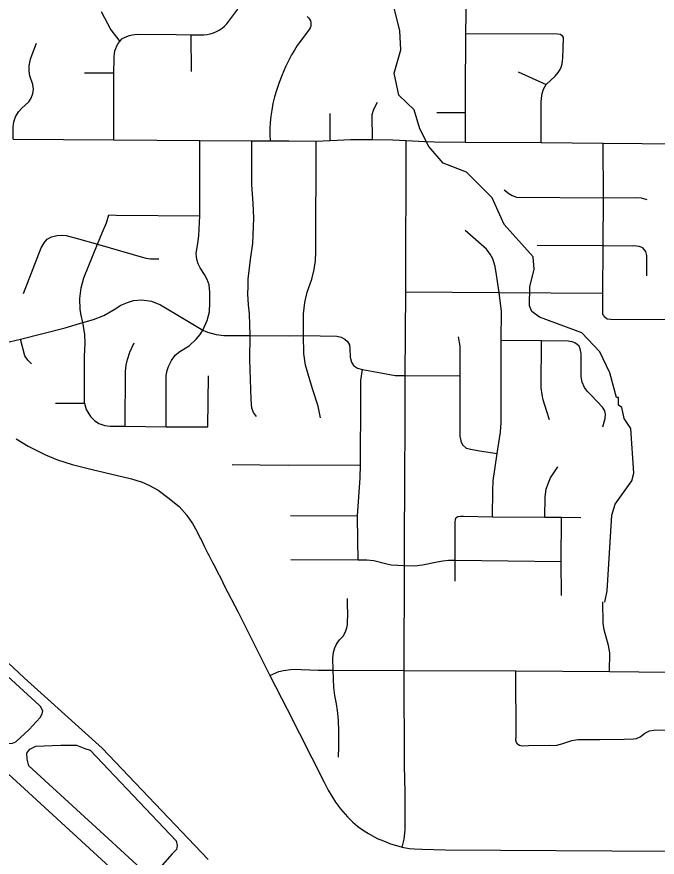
# Model space of a CAD drawing. Extents: x -1403959 to 81668, y -1400582 to 11018.
# Drawn here: x 6938.1 to 7026, y 7932.4 to 8047.7 of the extents above; entities that cross this region are included whole.
import ezdxf

# ---------------------------------------------------------------- set-up
doc = ezdxf.new("R2010")
doc.units = 0
for name, color, linetype in [('tdCiSectNmbr', 7, 'Continuous'), ('tdCiSectTwpRng', 7, 'Continuous'), ('tdCoCoBndry', 7, 'Continuous'), ('tdCoSurfBitum', 7, 'Continuous')]:
    doc.layers.add(name, color=color, linetype=linetype)

msp = doc.modelspace()

# ---------------------------------------------------------------- linework, layer by layer
at = {"layer": 'tdCiSectNmbr'}
for points in [[(6937.63, 8030.89), (6951.44, 8030.84), (6963.24, 8030.72), (6970.36, 8030.68), (6972.89, 8030.68), (6975.45, 8030.67), (6979.17, 8030.66), (6981.12, 8030.72), (6983.92, 8030.86), (6986.9, 8030.87), (6989.69, 8030.83), (6991.55, 8030.74), (6994.08, 8030.6), (6995.41, 8030.53), (6999.68, 8030.48), (7010.03, 8030.46), (7018.57, 8030.36), (7039.94, 8030.18), (7045.95, 8030.18), (7048, 8030.13), (7054.98, 8030.11)], [(6938.02, 7989.79), (6939.69, 7988.77), (6942.04, 7987.58), (6943.71, 7986.92), (6945.73, 7986.27), (6948.46, 7985.58), (6953.66, 7984.37), (6953.84, 7984.31), (6955.18, 7983.9), (6955.23, 7983.88), (6956.32, 7983.4), (6956.34, 7983.39), (6957.51, 7982.73), (6957.69, 7982.63), (6958.83, 7981.74)], [(6958.83, 7981.74), (6960.4, 7980.51), (6961.43, 7979.32), (6961.46, 7979.28), (6962.14, 7978.29), (6962.22, 7978.16), (6962.82, 7977.14), (6962.87, 7977.05), (6963.29, 7976.16), (6963.39, 7975.96), (6963.82, 7975.08), (6963.83, 7975.06), (6964.39, 7973.97), (6964.48, 7973.81), (6965.04, 7972.66), (6965.13, 7972.49), (6965.84, 7971.17), (6965.86, 7971.13), (6966.38, 7970.06), (6966.61, 7969.58), (6968.5, 7966.01), (6968.59, 7965.84), (6971.68, 7959.59), (6972.85, 7957.32), (6975.21, 7952.69), (6980.29, 7942.7), (6980.84, 7941.6), (6981.83, 7939.93), (6982.5, 7939.04), (6983.5, 7937.91), (6984.23, 7937.2), (6984.87, 7936.66), (6985.53, 7936.12), (6986.38, 7935.62), (6987.57, 7934.96), (6988.4, 7934.61), (6989.38, 7934.21), (6990.19, 7933.97), (6990.96, 7933.75), (6991.93, 7933.6), (6992.63, 7933.53), (6993.71, 7933.48), (6996.86, 7933.39), (7027.37, 7933.2)]]:
    msp.add_lwpolyline(points, dxfattribs=at)
at = {"layer": 'tdCiSectTwpRng'}
for points in [[(6999.69, 8037.03), (6999.72, 8045.42), (6999.75, 8048.12), (6999.77, 8077.65)], [(6949.69, 8048.43), (6951.04, 8045.93), (6952.25, 8044.33), (6952.4, 8044.5), (6952.55, 8044.66), (6952.88, 8044.85), (6953.22, 8045.01), (6953.58, 8045.14), (6953.95, 8045.23), (6954.33, 8045.29), (6954.71, 8045.31), (6959.96, 8045.27), (6962.03, 8045.23), (6963.33, 8045.25), (6963.78, 8045.25), (6964.22, 8045.29), (6964.66, 8045.38), (6965.09, 8045.51), (6965.5, 8045.68), (6965.9, 8045.88), (6966.27, 8046.13), (6966.62, 8046.41), (6966.94, 8046.72), (6968.43, 8048.74)], [(6977.97, 8047.75), (6978.15, 8047.58), (6978.29, 8047.38), (6978.4, 8047.15), (6978.46, 8046.91), (6978.47, 8046.67), (6978.44, 8046.42), (6978.36, 8046.19), (6978.24, 8045.97), (6978.08, 8045.78), (6977.04, 8044.37), (6976.6, 8043.76), (6976.2, 8043.14), (6975.82, 8042.5), (6975.46, 8041.85), (6974.97, 8040.82), (6974.52, 8039.76), (6974.11, 8038.7), (6973.73, 8037.61), (6973.48, 8036.71), (6973.26, 8035.8), (6973.09, 8034.89), (6972.96, 8034.05), (6972.88, 8033.21), (6972.85, 8032.37), (6972.85, 8031.52), (6972.89, 8030.68)], [(6962.08, 8040.19), (6962.03, 8045.23)], [(6999.72, 8045.42), (7012.28, 8045.37), (7012.71, 8045.31), (7012.97, 8045.1)], [(7010.03, 8030.46), (7010.03, 8035.94), (7010.09, 8036.53), (7010.18, 8037.17), (7010.37, 8037.78), (7010.75, 8038.41), (7011.98, 8039.57), (7012.38, 8040.05), (7012.65, 8040.47), (7012.78, 8040.77), (7012.94, 8041.24), (7012.99, 8041.64), (7013, 8042.03), (7013.09, 8044.84), (7012.97, 8045.1)], [(6937.63, 8030.89), (6937.61, 8032.55), (6937.73, 8033.29), (6937.92, 8033.98), (6938.35, 8034.66), (6938.79, 8035.15), (6939.75, 8036.03), (6940.09, 8036.54), (6940.34, 8037.17), (6940.4, 8037.78), (6940.32, 8038.4), (6939.9, 8039.58), (6939.81, 8040.23), (6939.81, 8040.97), (6940, 8041.91), (6940.21, 8042.54), (6940.81, 8044.09)], [(6951.44, 8030.84), (6951.44, 8037.84), (6951.44, 8040.01), (6951.47, 8041.89), (6951.46, 8042.27), (6951.5, 8042.64), (6951.57, 8043.01), (6951.69, 8043.36), (6951.84, 8043.71), (6952.03, 8044.03), (6952.25, 8044.33)], [(6947.41, 8040.01), (6951.44, 8040.01)], [(7006.89, 8040.14), (7010.75, 8038.41)], [(6999.68, 8030.48), (6999.68, 8034.56), (6999.69, 8037.03)], [(6986.9, 8030.87), (6986.87, 8034.3), (6987.09, 8035.04), (6987.59, 8036.01)], [(6981.12, 8030.72), (6981.12, 8034.45)], [(6995.73, 8034.56), (6999.68, 8034.56)], [(6962.78, 8014.7), (6962.74, 8015.28), (6962.95, 8016.59), (6963.1, 8017.67), (6963.23, 8020.4), (6963.24, 8030.72)], [(6971, 7992.86), (6970.61, 7993.39), (6970.34, 7993.99), (6970.25, 7995.19), (6970.08, 8000.66), (6970.11, 8003.99), (6970.02, 8006.93), (6969.91, 8008.16), (6969.83, 8009.7), (6969.85, 8010.66), (6969.85, 8011.71), (6970.16, 8014.39), (6970.5, 8016.59), (6970.6, 8018.94), (6970.63, 8020.11), (6970.52, 8022.09), (6970.36, 8024.67), (6970.36, 8030.68)], [(6977.46, 8006.94), (6977.63, 8008.51), (6977.93, 8009.92), (6978.59, 8011.68), (6978.89, 8013.03), (6979.08, 8014.25), (6979.13, 8015.42), (6979.17, 8030.66)], [(6991.33, 7983.65), (6991.41, 7992.53), (6991.39, 7998.47), (6991.49, 8009.95), (6991.55, 8030.74)], [(7018.55, 8006.76), (7018.51, 8006.9), (7018.5, 8007.16), (7018.49, 8009.8), (7018.53, 8016.2), (7018.53, 8016.31), (7018.6, 8022.88), (7018.57, 8030.36)], [(7004.95, 8023.95), (7005.59, 8023.44), (7006.08, 8023.16), (7006.68, 8022.97), (7018.6, 8022.88), (7023.04, 8022.89), (7023.75, 8022.85), (7024.54, 8022.65)], [(6947.3, 8011.88), (6949.17, 8016.5), (6949.82, 8018.07), (6950.41, 8019.43), (6950.76, 8020.54)], [(6950.76, 8020.54), (6951.74, 8020.5), (6963.23, 8020.4)], [(7003.39, 7979.08), (7003.41, 7982.77), (7003.47, 7984.05), (7003.99, 7987.77), (7004.48, 7990.72), (7004.54, 7992.04), (7004.57, 8003.33), (7004.6, 8007.27), (7004.28, 8009.85), (7003.92, 8012.29), (7003.74, 8013.43), (7003.42, 8014.51), (7003.04, 8015.11), (7002.54, 8015.83), (6999.61, 8018.4)], [(6939.02, 8009.75), (6941.44, 8016.02), (6941.86, 8016.67), (6942.29, 8017.18), (6942.88, 8017.5), (6943.61, 8017.71), (6944.3, 8017.74), (6944.91, 8017.71), (6946.57, 8017.25), (6949.17, 8016.5), (6955.81, 8014.56), (6956.47, 8014.49), (6957.61, 8014.5)], [(7009.52, 8016.36), (7018.53, 8016.31), (7022.53, 8016.28), (7022.84, 8016.3), (7023.14, 8016.28), (7023.44, 8016.22), (7023.73, 8016.12), (7024.01, 8015.99)], [(7024.56, 8012.15), (7024.54, 8014.97), (7024.4, 8015.48), (7024.01, 8015.99)], [(6957.61, 8014.5), (6957.61, 8014.5)], [(6961.76, 8002.57), (6962.71, 8003.45), (6963.26, 8004.13), (6963.65, 8004.72), (6964.24, 8006.03), (6964.55, 8007.23), (6964.62, 8008.47), (6964.61, 8009.92), (6964.49, 8010.92), (6964.24, 8011.67), (6963.88, 8012.36), (6963.26, 8013.25), (6963, 8013.8), (6962.85, 8014.27), (6962.78, 8014.7)], [(6947.42, 7994.68), (6947.41, 7995.72), (6947.42, 8001.13), (6947.52, 8002.88), (6947.45, 8004.17), (6947.18, 8005.74), (6946.93, 8006.76), (6946.8, 8007.55), (6946.78, 8009.03), (6946.95, 8010.53), (6947.3, 8011.88)], [(6991.49, 8009.95), (7004.28, 8009.85), (7018.49, 8009.8)], [(6936.31, 8002.94), (6938.61, 8003.45), (6944.74, 8005.03), (6947.18, 8005.74), (6948.66, 8006.18), (6950.08, 8006.73), (6951.47, 8007.53), (6952.4, 8008.12), (6953.29, 8008.52), (6954.14, 8008.79), (6955.28, 8008.85), (6956.58, 8008.66), (6957.82, 8008.16), (6960.9, 8006.33), (6963.65, 8004.72), (6964.29, 8004.42), (6965.46, 8004.09), (6966.5, 8003.99), (6970.11, 8003.99), (6975.48, 8003.92), (6977.46, 8003.95), (6982.04, 8003.87), (6982.61, 8003.73), (6983.13, 8003.46), (6983.47, 8003.13), (6983.74, 8002.67), (6983.82, 8002.18), (6983.87, 8001), (6984.04, 8000.32), (6984.32, 7999.85), (6984.84, 7999.5), (6985.53, 7999.29), (6988.04, 7998.85), (6990.04, 7998.5), (6991.39, 7998.47)], [(6979.78, 7992.69), (6979.48, 7994.28), (6978.67, 7996.67), (6977.73, 7999.9), (6977.49, 8001.48), (6977.46, 8003.95), (6977.46, 8006.94)], [(7018.55, 8006.76), (7018.7, 8006.56), (7018.81, 8006.47), (7019.12, 8006.28), (7019.62, 8006.22), (7027.73, 8006.17)], [(6940.15, 8000.1), (6939.64, 8000.57), (6939.22, 8001.19), (6938.61, 8003.45)], [(6952.99, 7991.51), (6953.03, 7999.03), (6953.14, 7999.88), (6953.32, 8000.7), (6953.61, 8001.67), (6954.2, 8002.98)], [(6998.97, 7989.86), (6998.93, 7990.22), (6998.95, 7998.44), (6998.93, 8002.5), (6998.71, 8003.81)], [(7004.57, 8003.33), (7010.1, 8003.27), (7013.73, 8003.23), (7014.2, 8003.13)], [(7011.21, 7992.41), (7010.51, 7994.57), (7010.34, 7995.16), (7010.19, 7995.88), (7010.05, 7996.79), (7010.1, 8003.27)], [(7018.52, 7991.44), (7018.84, 7992.59), (7018.87, 7993.16), (7018.76, 7993.65), (7018.45, 7994.15), (7016.93, 7995.74), (7016.34, 7996.33), (7015.99, 7996.85), (7015.65, 7997.59), (7015.55, 7998.28), (7015.55, 8001.49), (7015.42, 8002.13), (7015.24, 8002.49), (7014.97, 8002.75), (7014.65, 8002.95), (7014.2, 8003.13)], [(6958.59, 7991.44), (6958.62, 7998.49), (6958.75, 7999.19), (6958.93, 7999.7), (6959.33, 8000.55), (6959.85, 8001.25), (6960.49, 8001.77), (6961.76, 8002.57)], [(6964.34, 7991.44), (6964.4, 7998.43)], [(6984.93, 7973.19), (6984.9, 7975.8), (6984.86, 7979.21), (6985.21, 7984.46), (6985.25, 7986.22), (6985.32, 7995.38), (6985.33, 7997.78), (6985.53, 7999.29)], [(6991.39, 7998.47), (6998.95, 7998.44)], [(6943.44, 7994.68), (6947.42, 7994.68)], [(6947.42, 7994.68), (6947.65, 7993.8), (6948.21, 7992.85), (6948.77, 7992.29), (6949.37, 7991.91), (6950.18, 7991.62), (6950.93, 7991.53), (6952.99, 7991.51), (6958.59, 7991.44), (6964.34, 7991.44)], [(6998.97, 7989.86), (6999.03, 7989.48), (6999.27, 7988.96), (6999.75, 7988.53), (7000.38, 7988.38), (7001.57, 7988.15), (7003.99, 7987.77)], [(6967.65, 7986.25), (6975.36, 7986.18), (6985.25, 7986.22)], [(7010.55, 7979.04), (7010.61, 7981.82), (7010.73, 7982.87), (7010.94, 7983.53), (7011.32, 7984.43), (7012.35, 7985.94)], [(6990.96, 7933.75), (6991.27, 7934.85), (6991.35, 7935.66), (6991.39, 7936.18), (6991.39, 7938.6), (6991.39, 7941.32), (6991.32, 7944.93), (6991.27, 7958.02), (6991.32, 7972.39), (6991.32, 7975.92), (6991.33, 7983.65)], [(6975.67, 7979.29), (6984.86, 7979.21)], [(6998.27, 7970.27), (6998.25, 7973.14), (6998.25, 7978.37), (6998.3, 7978.74)], [(6998.3, 7978.74), (6998.41, 7978.98), (6998.63, 7979.13), (6998.97, 7979.19), (6999.38, 7979.2), (7003.39, 7979.08), (7010.55, 7979.04), (7012.85, 7979.03), (7015.51, 7979.01)], [(7012.83, 7968.3), (7012.78, 7972.97), (7012.85, 7979.03)], [(6975.71, 7973.23), (6984.93, 7973.19), (6986.14, 7973.18), (6987.09, 7973.08), (6988.7, 7972.67), (6989.49, 7972.51), (6991.32, 7972.39), (6992.7, 7972.38), (6993.79, 7972.48), (6995.77, 7972.91), (6996.58, 7973.07), (6997.34, 7973.14), (6998.25, 7973.14), (7012.78, 7972.97)], [(6983.5, 7966.79), (6983.47, 7967.88)], [(7019.41, 7957.87), (7019.45, 7960.45), (7019.28, 7961.43), (7018.7, 7963.58), (7018.53, 7964.48), (7018.49, 7967.41)], [(6982.25, 7946.09), (6982.3, 7947.54), (6982.28, 7949.62), (6982.25, 7951.18), (6982.13, 7952.51), (6981.97, 7953.45), (6981.75, 7954.57), (6981.62, 7955.68), (6981.53, 7958.06), (6981.48, 7959.7), (6981.58, 7960.54), (6981.74, 7961.12), (6981.97, 7961.63), (6982.4, 7962.21), (6982.89, 7962.73), (6983.13, 7963.11), (6983.26, 7963.46), (6983.41, 7963.87), (6983.5, 7964.32), (6983.52, 7966.03), (6983.5, 7966.79)], [(6972.85, 7957.32), (6974.07, 7957.85), (6974.7, 7958), (6975.34, 7958.11), (6975.99, 7958.18), (6979.47, 7958.07), (6981.53, 7958.06), (6991.27, 7958.02), (7006.57, 7957.94), (7019.41, 7957.87), (7027.49, 7957.76)], [(7006.83, 7947.89), (7006.66, 7948.11), (7006.57, 7948.46), (7006.61, 7948.94), (7006.57, 7957.94)], [(7015.64, 7948.54), (7016.1, 7948.54), (7018.08, 7948.54), (7021.45, 7948.59), (7022.71, 7948.61), (7023.12, 7948.67), (7023.62, 7948.89), (7024.25, 7949.39), (7024.9, 7949.72), (7025.51, 7949.83), (7027.49, 7949.85), (7028.57, 7949.87), (7029.44, 7949.76), (7029.87, 7949.52), (7030.44, 7949.17), (7031.02, 7948.78), (7031.65, 7948.61), (7032.28, 7948.57), (7035.02, 7948.59), (7039.25, 7948.52)], [(7006.83, 7947.89), (7007.09, 7947.76), (7007.42, 7947.68), (7008.33, 7947.7), (7011.17, 7947.74), (7012, 7947.72), (7012.87, 7947.94), (7013.56, 7948.17), (7014.26, 7948.41), (7015.06, 7948.54), (7015.64, 7948.54)]]:
    msp.add_lwpolyline(points, dxfattribs=at)
at = {"layer": 'tdCoCoBndry'}
for points in [[(6941.17, 7953.26), (6930.88, 7962.63), (6927.93, 7965.29), (6926.93, 7965.78), (6925.07, 7965.95), (6921.44, 7965.74), (6920.44, 7965.33), (6919.93, 7964.64), (6919.79, 7963.88), (6920.06, 7962.94), (6922.72, 7960.54), (6933.09, 7951.13), (6936.11, 7948.35), (6936.91, 7947.99), (6937.52, 7948.01), (6937.98, 7948.22), (6939.81, 7949.92), (6941.32, 7951.54), (6941.59, 7952.06), (6941.67, 7952.46), (6941.39, 7953.05)], [(6940.34, 7944.42), (6939.78, 7944.93), (6939.53, 7945.83), (6939.51, 7946.67), (6939.93, 7947.22), (6940.73, 7947.64), (6944.15, 7947.78), (6946.31, 7947.74), (6947.46, 7947.32), (6948.18, 7947.09), (6960, 7934.61), (6960.1, 7934.01), (6960.02, 7933.45), (6959.43, 7932.86), (6957.4, 7930.54), (6956.6, 7930.09), (6955.75, 7930.29), (6950.64, 7934.95)]]:
    msp.add_lwpolyline(points, close=True, dxfattribs=at)
for points in [[(6964.36, 7932.08), (6949.83, 7947.33), (6939.13, 7957.01), (6930.37, 7965.19)], [(6935.77, 7944.81), (6968.13, 7915.21), (6990.48, 7894.67), (6990.85, 7893.68), (6990.97, 7892.9), (6990.93, 7892.19), (6990.23, 7891.27), (6988.58, 7890.06), (6988.24, 7889), (6988.58, 7887.07), (6990.18, 7884.58), (6990.54, 7883.44), (6990.31, 7882.61), (6989.63, 7881.63), (6953.19, 7855.35), (6924.36, 7834.41)]]:
    msp.add_lwpolyline(points, dxfattribs=at)
at = {"layer": 'tdCoSurfBitum'}
msp.add_lwpolyline([(7018.78, 7967.39), (7019.08, 7968.92), (7019.72, 7979.3), (7020.18, 7980.83), (7022.47, 7984.03), (7022.78, 7985.1), (7022.34, 7991.2), (7021.42, 7992.58), (7021.12, 7994.11), (7020.66, 7994.41), (7020.66, 7995.48), (7020.36, 7995.48), (7019.45, 7998.85), (7018.08, 8001.75), (7015.64, 8004.35), (7009.84, 8006.5), (7008.77, 8007.27), (7008.47, 8008.03), (7008.48, 8010.63), (7009.09, 8013.07), (7008.94, 8014.75), (7004.98, 8019.18), (7003.31, 8022.85), (6999.8, 8026.37), (6996.6, 8027.6), (6994.62, 8029.9), (6993.4, 8032.34), (6992.64, 8034.94), (6990.51, 8036.93), (6989.9, 8039.98), (6990.82, 8043.19), (6990.68, 8045.78), (6989.77, 8049.3)], dxfattribs=at)

doc.saveas('drawing.dxf')
